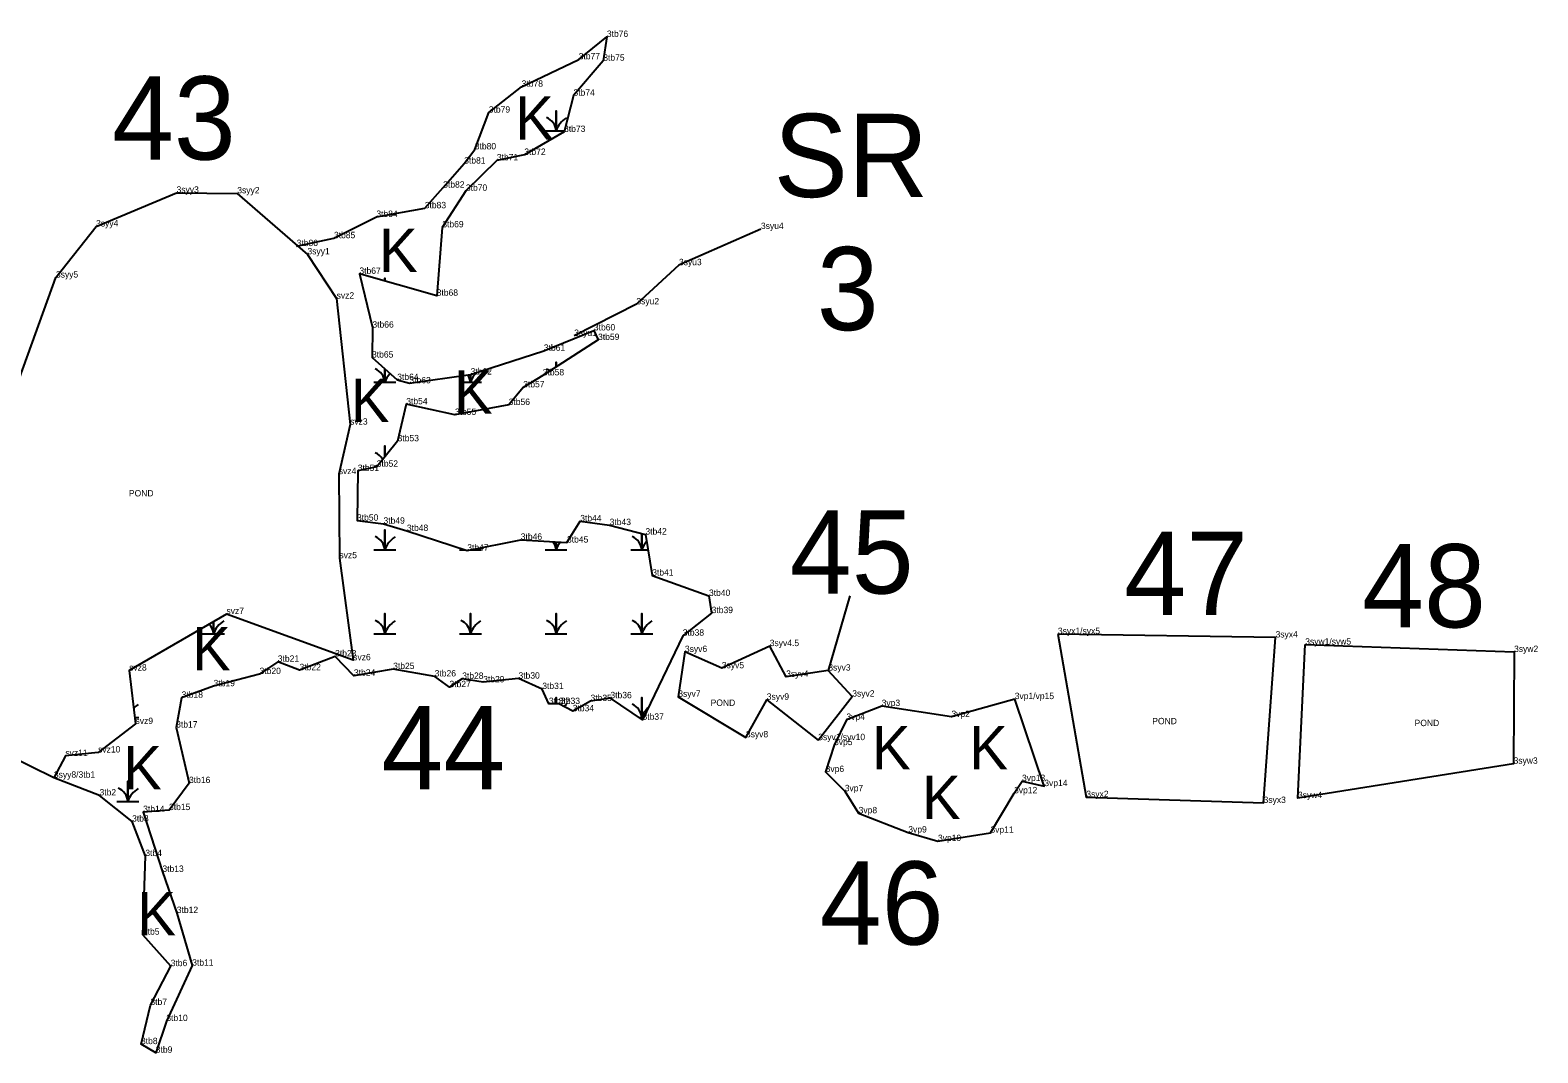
# Model space of a CAD drawing. Extents: x 2072529 to 2268796, y 436423 to 470406.
# Drawn here: x 2108603 to 2109787, y 455209 to 456011 of the extents above; entities that cross this region are included whole.
import ezdxf

# ---------------------------------------------------------------- set-up
doc = ezdxf.new("R2010")
doc.units = 0
for name, color, linetype in [('Default', 7, 'Continuous'), ('Exist Environmental Wetland Boundary', 7, 'Continuous'), ('Exist Environmental Wetland Boundary Cogo Comment', 7, 'Continuous'), ('Exist Hydro Jurisdictional Stream or Body of Water NEU Mitigable', 7, 'Continuous'), ('Exist Hydro Jurisdictional Stream or Body of Water NEU Mitigable Cogo Comment', 7, 'Continuous'), ('Exist Hydro Swamp or Marsh', 7, 'Continuous'), ('Old_Level_20', 7, 'Continuous')]:
    doc.layers.add(name, color=color, linetype=linetype)

msp = doc.modelspace()

# ---------------------------------------------------------------- linework, layer by layer
at = {"layer": 'Default'}
msp.add_line((2109246.6, 455567.3), (2109229.7, 455508.6), dxfattribs=at)
at = {"layer": 'Exist Environmental Wetland Boundary'}
msp.add_lwpolyline([(2108812.2, 455841.8), (2108841.5, 455848), (2108874.8, 455864.7), (2108912.8, 455871.5), (2108927.3, 455887.7), (2108943.8, 455906.6), (2108952.1, 455917.7), (2108963.1, 455946.6), (2108988.9, 455966.9), (2109033.7, 455988.4), (2109055.8, 456006), (2109053, 455987.3), (2109029.6, 455959.9), (2109022.2, 455931.4), (2108991, 455913.4), (2108969.4, 455909.1), (2108945.1, 455885.2), (2108926.6, 455856.5), (2108922.2, 455802.8), (2108861.5, 455820), (2108871.7, 455777.8), (2108871.4, 455754.3), (2108891.2, 455736.7), (2108900.8, 455734.1), (2108948.8, 455741), (2109006.3, 455759.6), (2109045.6, 455775.6), (2109048.9, 455768.1), (2109005.5, 455740.3), (2108990.1, 455730.9), (2108978.7, 455717.1), (2108936.5, 455709.3), (2108898.3, 455717.6), (2108891.5, 455688.6), (2108875.1, 455668.6), (2108860.2, 455665.3), (2108859.6, 455626.3), (2108880.4, 455623.9), (2108898.8, 455618.2), (2108946.2, 455602.8), (2108988.2, 455611.3), (2109024.5, 455609.1), (2109034.9, 455625.8), (2109058, 455622.8), (2109086.1, 455615.4), (2109091.4, 455583.2), (2109136, 455567.2), (2109138.1, 455553.7), (2109115.4, 455536), (2109083.8, 455470), (2109058.6, 455486.9), (2109043, 455484.7), (2109029, 455476.7), (2109018, 455482.4), (2109010.3, 455482.4), (2109005.1, 455494.1), (2108986.4, 455502.3), (2108958.7, 455499.4), (2108942.2, 455502.1), (2108932.2, 455495.6), (2108920.6, 455504), (2108888, 455509.8), (2108857.2, 455504.6), (2108842.4, 455519.7), (2108814.5, 455508.9), (2108797.4, 455515.5), (2108783.1, 455505.9), (2108747, 455496.3), (2108721.9, 455487.3), (2108717.6, 455463.9), (2108727.7, 455420.3), (2108712, 455399.1), (2108691.7, 455397.6), (2108706.8, 455350.6), (2108718.1, 455318.3), (2108730.2, 455277), (2108709.9, 455233.5), (2108701.6, 455208.6), (2108690, 455215.4), (2108697.4, 455246.1), (2108713.3, 455276.6), (2108691.5, 455301.3), (2108693.4, 455363), (2108683, 455390.1), (2108657.4, 455410.6), (2108621.6, 455424.5)], dxfattribs=at)
msp.add_lwpolyline([(2109376.1, 455486.2), (2109326.4, 455472.2), (2109271.6, 455480.8), (2109243.9, 455469.9), (2109234.2, 455450.1), (2109227.6, 455429), (2109242.6, 455413.9), (2109253.5, 455396.6), (2109292.5, 455381.5), (2109315.8, 455374.8), (2109357, 455381.3), (2109375.6, 455412.3), (2109381.8, 455421.9), (2109399.3, 455417.9)], close=True, dxfattribs=at)
at = {"layer": 'Exist Hydro Jurisdictional Stream or Body of Water NEU Mitigable'}
for points in [[(2108623.2, 455817.1), (2108654.7, 455857.2), (2108717.9, 455883.7), (2108765.6, 455883.2), (2108820.7, 455835.3), (2108843.6, 455800.6), (2108854.2, 455701.7), (2108845.3, 455662.8), (2108845.8, 455596.8), (2108856.6, 455516.7), (2108757.1, 455553), (2108680.7, 455508.6), (2108685.7, 455466.7), (2108656.3, 455444.3), (2108630.6, 455441.6), (2108621.6, 455424.5), (2108567.2, 455451), (2108505.2, 455491.6)], [(2109221.8, 455454), (2109248.5, 455488.2), (2109229.7, 455508.6), (2109196.6, 455503.7), (2109183.7, 455527.8), (2109146.1, 455510.4), (2109117.1, 455523.2), (2109111.9, 455488), (2109165, 455456.2), (2109181.4, 455485.7)], [(2109410, 455537.3), (2109432.3, 455409.3), (2109571.5, 455404.7), (2109580.9, 455534.6)], [(2109604.2, 455529), (2109768.2, 455523.2), (2109767.8, 455435.5), (2109598.5, 455408.5)]]:
    msp.add_lwpolyline(points, close=True, dxfattribs=at)
msp.add_lwpolyline([(2109176.8, 455855.2), (2109112.4, 455826.8), (2109079, 455796.1), (2109030.1, 455771.3)], dxfattribs=at)
at = {"layer": 'Exist Hydro Swamp or Marsh'}
for points in [[(2109007.3, 455932.3), (2109015.9, 455932.3), (2109015.9, 455948.1), (2109015.9, 455932.3), (2109022.4, 455932.3)], [(2108884.7, 455866.5), (2108890, 455866.5)], [(2108881.4, 455814.3), (2108881.4, 455816.5), (2108881.4, 455814.3)], [(2109015.9, 455747), (2109015.9, 455750.7), (2109015.9, 455747)], [(2108872.8, 455734.9), (2108881.4, 455734.9), (2108881.4, 455745.4)], [(2108881.4, 455745.4), (2108881.4, 455734.9), (2108890, 455734.9)], [(2108940.1, 455734.9), (2108948.7, 455734.9), (2108948.7, 455740.9)], [(2108948.7, 455740.9), (2108948.7, 455734.9), (2108957.3, 455734.9)], [(2108881.4, 455676.3), (2108881.4, 455684.9), (2108881.4, 455676.3)], [(2108872.8, 455669.1), (2108875.5, 455669.1)], [(2108872.8, 455603.3), (2108881.4, 455603.3), (2108881.4, 455619.1), (2108881.4, 455603.3), (2108890, 455603.3)], [(2109007.3, 455603.3), (2109015.9, 455603.3), (2109015.9, 455609.6)], [(2109015.9, 455609.6), (2109015.9, 455603.3), (2109024.5, 455603.3)], [(2109074.6, 455603.3), (2109083.2, 455603.3), (2109083.2, 455616.1)], [(2109083.2, 455616.1), (2109083.2, 455603.3), (2109088.1, 455603.3)], [(2108940.1, 455603.3), (2108944.7, 455603.3)], [(2108948.6, 455603.3), (2108948.7, 455603.3), (2108948.7, 455603.3)], [(2108948.7, 455603.3), (2108948.7, 455603.3), (2108957.3, 455603.3)], [(2108872.8, 455537.5), (2108881.4, 455537.5), (2108881.4, 455553.3), (2108881.4, 455537.5), (2108890, 455537.5)], [(2108940.1, 455537.5), (2108948.7, 455537.5), (2108948.7, 455553.3), (2108948.7, 455537.5), (2108957.3, 455537.5)], [(2109007.3, 455537.5), (2109015.9, 455537.5), (2109015.9, 455553.3), (2109015.9, 455537.5), (2109024.5, 455537.5)], [(2109074.6, 455537.5), (2109083.2, 455537.5), (2109083.2, 455553.3), (2109083.2, 455537.5), (2109091.8, 455537.5)], [(2108738.3, 455537.5), (2108746.9, 455537.5), (2108746.9, 455547.1)], [(2108746.9, 455547.1), (2108746.9, 455537.5), (2108755.5, 455537.5)], [(2109015.9, 455482.4), (2109015.9, 455487.5), (2109015.9, 455482.4)], [(2109081.3, 455471.7), (2109083.2, 455471.7), (2109083.2, 455487.5), (2109083.2, 455471.7), (2109084.6, 455471.7)], [(2108685.1, 455471.7), (2108688.3, 455471.7)], [(2108671.1, 455405.9), (2108679.7, 455405.9), (2108679.7, 455421.7), (2108679.7, 455405.9), (2108688.3, 455405.9)]]:
    msp.add_lwpolyline(points, dxfattribs=at)
for centre, radius, start, end in [((2109003.7, 455931.4), 12.3, 4.1403, 67.535), ((2109034.2, 455926.2), 19.2, 122.1274, 161.6222), ((2108869.2, 455734), 12.3, 4.1403, 67.535), ((2108899.7, 455728.8), 19.2, 137.5757, 161.6222), ((2108936.4, 455734), 12.3, 4.1403, 32.823), ((2108966.9, 455728.8), 19.2, 134.9656, 161.6222), ((2109003.7, 455734), 12.3, 53.2867, 67.535), ((2108869.2, 455668.2), 12.3, 29.9972, 67.535), ((2108869.2, 455602.4), 12.3, 4.1403, 67.535), ((2108899.7, 455597.2), 19.2, 122.1274, 161.6222), ((2109003.7, 455602.4), 12.3, 4.1403, 36.789), ((2109034.2, 455597.2), 19.2, 140.6436, 161.6222), ((2109070.9, 455602.4), 12.3, 4.1403, 67.535), ((2109101.4, 455597.2), 19.2, 138.5847, 161.6222), ((2108966.9, 455597.2), 19.2, 161.5605, 161.6222), ((2108936.4, 455602.4), 12.3, 4.1403, 4.2247), ((2108734.7, 455536.6), 12.3, 4.1403, 43.9679), ((2108765.2, 455531.4), 19.2, 122.1274, 161.6222), ((2108869.2, 455536.6), 12.3, 4.1403, 67.535), ((2108899.7, 455531.4), 19.2, 122.1274, 161.6222), ((2108936.4, 455536.6), 12.3, 4.1403, 67.535), ((2108966.9, 455531.4), 19.2, 122.1274, 161.6222), ((2109003.7, 455536.6), 12.3, 4.1403, 67.535), ((2109034.2, 455531.4), 19.2, 122.1274, 161.6222), ((2109070.9, 455536.6), 12.3, 4.1403, 67.535), ((2109101.4, 455531.4), 19.2, 122.1274, 161.6222), ((2108697.9, 455465.6), 19.2, 122.1274, 135.4214), ((2109034.2, 455465.6), 19.2, 122.1274, 129.7365), ((2109070.9, 455470.8), 12.3, 4.1403, 67.535), ((2109101.4, 455465.6), 19.2, 131.9237, 161.6222), ((2108667.4, 455405), 12.3, 4.1403, 67.535), ((2108697.9, 455399.8), 19.2, 122.1274, 161.6222)]:
    msp.add_arc(centre, radius, start, end, dxfattribs=at)
at = {"layer": 'Old_Level_20'}
for p, q in [((2109055.8, 456006), (2109055.8, 456006)), ((2109033.7, 455988.4), (2109033.7, 455988.4)), ((2109053, 455987.3), (2109053, 455987.3)), ((2108988.9, 455966.9), (2108988.9, 455966.9)), ((2109029.6, 455959.9), (2109029.6, 455959.9)), ((2108963.1, 455946.6), (2108963.1, 455946.6)), ((2109022.2, 455931.4), (2109022.2, 455931.4)), ((2108952.1, 455917.7), (2108952.1, 455917.7)), ((2108943.8, 455906.6), (2108943.8, 455906.6)), ((2108969.4, 455909.1), (2108969.4, 455909.1)), ((2108991, 455913.4), (2108991, 455913.4)), ((2108717.9, 455883.7), (2108717.9, 455883.7)), ((2108765.6, 455883.2), (2108765.6, 455883.2)), ((2108927.3, 455887.7), (2108927.3, 455887.7)), ((2108945.1, 455885.2), (2108945.1, 455885.2)), ((2108912.8, 455871.5), (2108912.8, 455871.5)), ((2108654.7, 455857.2), (2108654.7, 455857.2)), ((2108874.8, 455864.7), (2108874.8, 455864.7)), ((2108841.5, 455848), (2108841.5, 455848)), ((2108926.6, 455856.5), (2108926.6, 455856.5)), ((2109176.8, 455855.2), (2109176.8, 455855.2)), ((2108812.2, 455841.8), (2108812.2, 455841.8)), ((2108820.7, 455835.3), (2108820.7, 455835.3)), ((2109112.4, 455826.8), (2109112.4, 455826.8)), ((2108623.2, 455817.1), (2108623.2, 455817.1)), ((2108861.5, 455820), (2108861.5, 455820)), ((2108843.6, 455800.6), (2108843.6, 455800.6)), ((2108922.2, 455802.8), (2108922.2, 455802.8)), ((2109079, 455796.1), (2109079, 455796.1)), ((2108871.7, 455777.8), (2108871.7, 455777.8)), ((2109045.6, 455775.6), (2109045.6, 455775.6)), ((2109030.1, 455771.3), (2109030.1, 455771.3)), ((2109048.9, 455768.1), (2109048.9, 455768.1)), ((2108871.4, 455754.3), (2108871.4, 455754.3)), ((2109006.3, 455759.6), (2109006.3, 455759.6)), ((2108948.8, 455741), (2108948.8, 455741)), ((2109005.5, 455740.3), (2109005.5, 455740.3)), ((2108891.2, 455736.7), (2108891.2, 455736.7)), ((2108900.8, 455734.1), (2108900.8, 455734.1)), ((2108990.1, 455730.9), (2108990.1, 455730.9)), ((2108898.3, 455717.6), (2108898.3, 455717.6)), ((2108978.7, 455717.1), (2108978.7, 455717.1)), ((2108936.5, 455709.3), (2108936.5, 455709.3)), ((2108854.2, 455701.7), (2108854.2, 455701.7)), ((2108891.5, 455688.6), (2108891.5, 455688.6)), ((2108875.1, 455668.6), (2108875.1, 455668.6)), ((2108845.3, 455662.8), (2108845.3, 455662.8)), ((2108860.2, 455665.3), (2108860.2, 455665.3)), ((2108859.6, 455626.3), (2108859.6, 455626.3)), ((2108880.4, 455623.9), (2108880.4, 455623.9)), ((2109034.9, 455625.8), (2109034.9, 455625.8)), ((2109058, 455622.8), (2109058, 455622.8)), ((2108898.8, 455618.2), (2108898.8, 455618.2)), ((2108988.2, 455611.3), (2108988.2, 455611.3)), ((2109024.5, 455609.1), (2109024.5, 455609.1)), ((2109086.1, 455615.4), (2109086.1, 455615.4)), ((2108845.8, 455596.8), (2108845.8, 455596.8)), ((2108946.2, 455602.8), (2108946.2, 455602.8)), ((2109091.4, 455583.2), (2109091.4, 455583.2)), ((2109136, 455567.2), (2109136, 455567.2)), ((2108757.1, 455553), (2108757.1, 455553)), ((2109138.1, 455553.7), (2109138.1, 455553.7)), ((2109115.4, 455536), (2109115.4, 455536)), ((2109183.7, 455527.8), (2109183.7, 455527.8)), ((2109410, 455537.3), (2109410, 455537.3)), ((2109580.9, 455534.6), (2109580.9, 455534.6)), ((2109604.2, 455529), (2109604.2, 455529)), ((2108797.4, 455515.5), (2108797.4, 455515.5)), ((2108842.4, 455519.7), (2108842.4, 455519.7)), ((2108856.6, 455516.7), (2108856.6, 455516.7)), ((2109117.1, 455523.2), (2109117.1, 455523.2)), ((2109768.2, 455523.2), (2109768.2, 455523.2)), ((2108680.7, 455508.6), (2108680.7, 455508.6)), ((2108783.1, 455505.9), (2108783.1, 455505.9)), ((2108814.5, 455508.9), (2108814.5, 455508.9)), ((2108857.2, 455504.6), (2108857.2, 455504.6)), ((2108888, 455509.8), (2108888, 455509.8)), ((2108920.6, 455504), (2108920.6, 455504)), ((2108942.2, 455502.1), (2108942.2, 455502.1)), ((2108986.4, 455502.3), (2108986.4, 455502.3)), ((2109146.1, 455510.4), (2109146.1, 455510.4)), ((2109196.6, 455503.7), (2109196.6, 455503.7)), ((2109229.7, 455508.6), (2109229.7, 455508.6)), ((2108747, 455496.3), (2108747, 455496.3)), ((2108932.2, 455495.6), (2108932.2, 455495.6)), ((2108958.7, 455499.4), (2108958.7, 455499.4)), ((2109005.1, 455494.1), (2109005.1, 455494.1)), ((2108721.9, 455487.3), (2108721.9, 455487.3)), ((2109010.3, 455482.4), (2109010.3, 455482.4)), ((2109018, 455482.4), (2109018, 455482.4)), ((2109043, 455484.7), (2109043, 455484.7)), ((2109058.6, 455486.9), (2109058.6, 455486.9)), ((2109111.9, 455488), (2109111.9, 455488)), ((2109181.4, 455485.7), (2109181.4, 455485.7)), ((2109248.5, 455488.2), (2109248.5, 455488.2)), ((2109271.6, 455480.8), (2109271.6, 455480.8)), ((2109376.1, 455486.2), (2109376.1, 455486.2)), ((2108685.7, 455466.7), (2108685.7, 455466.7)), ((2109029, 455476.7), (2109029, 455476.7)), ((2109083.8, 455470), (2109083.8, 455470)), ((2109243.9, 455469.9), (2109243.9, 455469.9)), ((2109326.4, 455472.2), (2109326.4, 455472.2)), ((2108717.6, 455463.9), (2108717.6, 455463.9)), ((2109165, 455456.2), (2109165, 455456.2)), ((2108656.3, 455444.3), (2108656.3, 455444.3)), ((2109221.8, 455454), (2109221.8, 455454)), ((2109234.2, 455450.1), (2109234.2, 455450.1)), ((2108630.6, 455441.6), (2108630.6, 455441.6)), ((2109767.8, 455435.5), (2109767.8, 455435.5)), ((2108621.6, 455424.5), (2108621.6, 455424.5)), ((2108621.6, 455424.5), (2108621.6, 455424.5)), ((2108727.7, 455420.3), (2108727.7, 455420.3)), ((2109227.6, 455429), (2109227.6, 455429)), ((2109381.8, 455421.9), (2109381.8, 455421.9)), ((2108657.4, 455410.6), (2108657.4, 455410.6)), ((2109242.6, 455413.9), (2109242.6, 455413.9)), ((2109375.6, 455412.3), (2109375.6, 455412.3)), ((2109399.3, 455417.9), (2109399.3, 455417.9)), ((2109432.3, 455409.3), (2109432.3, 455409.3)), ((2109598.5, 455408.5), (2109598.5, 455408.5)), ((2108691.7, 455397.6), (2108691.7, 455397.6)), ((2108712, 455399.1), (2108712, 455399.1)), ((2109253.5, 455396.6), (2109253.5, 455396.6)), ((2109571.5, 455404.7), (2109571.5, 455404.7)), ((2108683, 455390.1), (2108683, 455390.1)), ((2109292.5, 455381.5), (2109292.5, 455381.5)), ((2109315.8, 455374.8), (2109315.8, 455374.8)), ((2109357, 455381.3), (2109357, 455381.3)), ((2108693.4, 455363), (2108693.4, 455363)), ((2108706.8, 455350.6), (2108706.8, 455350.6)), ((2108718.1, 455318.3), (2108718.1, 455318.3)), ((2108691.5, 455301.3), (2108691.5, 455301.3)), ((2108730.2, 455277), (2108730.2, 455277)), ((2108713.3, 455276.6), (2108713.3, 455276.6)), ((2108697.4, 455246.1), (2108697.4, 455246.1)), ((2108709.9, 455233.5), (2108709.9, 455233.5)), ((2108690, 455215.4), (2108690, 455215.4)), ((2108701.6, 455208.6), (2108701.6, 455208.6))]:
    msp.add_line(p, q, dxfattribs=at)

# ---------------------------------------------------------------- texts
at = {"layer": 'Default'}
for s, height, p in [('43', 65.34, (2108667.2, 455909.7)), ('SR', 65.34, (2109186.8, 455880.3)), ('3', 65.3, (2109220.7, 455775.8)), ('45', 65.34, (2109199.5, 455569.1)), ('47', 65.34, (2109462.1, 455552.3)), ('48', 65.34, (2109648.9, 455542.5)), ('44', 65.34, (2108878.8, 455415.4)), ('46', 65.34, (2109223, 455293.5))]:
    msp.add_text(s, height=height, dxfattribs=at).set_placement(p)
at = {"layer": 'Exist Environmental Wetland Boundary Cogo Comment'}
for s, p in [('3tb76', (2109055.8, 456006)), ('3tb77', (2109033.7, 455988.4)), ('3tb75', (2109053, 455987.3)), ('3tb78', (2108988.9, 455966.9)), ('3tb74', (2109029.6, 455959.9)), ('3tb79', (2108963.1, 455946.6)), ('3tb73', (2109022.2, 455931.4)), ('3tb80', (2108952.1, 455917.7)), ('3tb72', (2108991, 455913.4)), ('3tb81', (2108943.8, 455906.6)), ('3tb71', (2108969.4, 455909.1)), ('3tb82', (2108927.3, 455887.7)), ('3tb70', (2108945.1, 455885.2)), ('3tb84', (2108874.8, 455864.7)), ('3tb83', (2108912.8, 455871.5)), ('3tb69', (2108926.6, 455856.5)), ('3tb86', (2108812.2, 455841.8)), ('3tb85', (2108841.5, 455848)), ('3tb67', (2108861.5, 455820)), ('3tb68', (2108922.2, 455802.8)), ('3tb66', (2108871.7, 455777.8)), ('3tb61', (2109006.3, 455759.6)), ('3tb65', (2108871.4, 455754.3)), ('3tb64', (2108891.2, 455736.7)), ('3tb63', (2108900.8, 455734.1)), ('3tb62', (2108948.8, 455741)), ('3tb58', (2109005.5, 455740.3)), ('3tb57', (2108990.1, 455730.9)), ('3tb54', (2108898.3, 455717.6)), ('3tb56', (2108978.7, 455717.1)), ('3tb55', (2108936.5, 455709.3)), ('3tb53', (2108891.5, 455688.6)), ('3tb51', (2108860.2, 455665.3)), ('3tb52', (2108875.1, 455668.6)), ('3tb50', (2108859.6, 455626.3)), ('3tb49', (2108880.4, 455623.9)), ('3tb48', (2108898.8, 455618.2)), ('3tb44', (2109034.9, 455625.8)), ('3tb43', (2109058, 455622.8)), ('3tb42', (2109086.1, 455615.4)), ('3tb46', (2108988.2, 455611.3)), ('3tb45', (2109024.5, 455609.1)), ('3tb47', (2108946.2, 455602.8)), ('3tb41', (2109091.4, 455583.2)), ('3tb40', (2109136, 455567.2)), ('3tb39', (2109138.1, 455553.7)), ('3tb38', (2109115.4, 455536)), ('3tb21', (2108797.4, 455515.5)), ('3tb22', (2108814.5, 455508.9)), ('3tb25', (2108888, 455509.8)), ('3tb20', (2108783.1, 455505.9)), ('3tb24', (2108857.2, 455504.6)), ('3tb26', (2108920.6, 455504)), ('3tb28', (2108942.2, 455502.1)), ('3tb29', (2108958.7, 455499.4)), ('3tb30', (2108986.4, 455502.3)), ('3tb18', (2108721.9, 455487.3)), ('3tb19', (2108747, 455496.3)), ('3tb27', (2108932.2, 455495.6)), ('3tb31', (2109005.1, 455494.1)), ('3tb36', (2109058.6, 455486.9)), ('3vp1/vp15', (2109376.1, 455486.2)), ('3tb32', (2109010.3, 455482.4)), ('3tb33', (2109018, 455482.4)), ('3tb34', (2109029, 455476.7)), ('3tb35', (2109043, 455484.7)), ('3vp3', (2109271.6, 455480.8)), ('3tb17', (2108717.6, 455463.9)), ('3tb37', (2109083.8, 455470)), ('3vp4', (2109243.9, 455469.9)), ('3vp2', (2109326.4, 455472.2)), ('3vp5', (2109234.2, 455450.1)), ('3vp6', (2109227.6, 455429)), ('3tb16', (2108727.7, 455420.3)), ('3vp13', (2109381.8, 455421.9)), ('3vp14', (2109399.3, 455417.9)), ('3tb2', (2108657.4, 455410.6)), ('3vp7', (2109242.6, 455413.9)), ('3vp12', (2109375.6, 455412.3)), ('3tb14', (2108691.7, 455397.6)), ('3tb15', (2108712, 455399.1)), ('3vp8', (2109253.5, 455396.6)), ('3tb3', (2108683, 455390.1)), ('3vp9', (2109292.5, 455381.5)), ('3vp11', (2109357, 455381.3)), ('3vp10', (2109315.8, 455374.8)), ('3tb4', (2108693.4, 455363)), ('3tb13', (2108706.8, 455350.6)), ('3tb12', (2108718.1, 455318.3)), ('3tb5', (2108691.5, 455301.3)), ('3tb6', (2108713.3, 455276.6)), ('3tb11', (2108730.2, 455277)), ('3tb7', (2108697.4, 455246.1)), ('3tb10', (2108709.9, 455233.5)), ('3tb8', (2108690, 455215.4)), ('3tb9', (2108701.6, 455208.6))]:
    msp.add_text(s, height=5, dxfattribs=at).set_placement(p)
at = {"layer": 'Exist Hydro Jurisdictional Stream or Body of Water NEU Mitigable Cogo Comment'}
for s, p in [('3syy3', (2108717.9, 455883.7)), ('3syy2', (2108765.6, 455883.2)), ('3syy4', (2108654.7, 455857.2)), ('3syu4', (2109176.8, 455855.2)), ('3syy1', (2108820.7, 455835.3)), ('3syy5', (2108623.2, 455817.1)), ('3syu3', (2109112.4, 455826.8)), ('svz2', (2108843.6, 455800.6)), ('3syu2', (2109079, 455796.1)), ('3syu1', (2109030.1, 455771.3)), ('3tb60', (2109045.6, 455775.6)), ('3tb59', (2109048.9, 455768.1)), ('svz3', (2108854.2, 455701.7)), ('svz4', (2108845.3, 455662.8)), ('POND', (2108680.5, 455645.3)), ('svz5', (2108845.8, 455596.8)), ('svz7', (2108757.1, 455553)), ('3syx1/syx5', (2109410, 455537.3)), ('3syx4', (2109580.9, 455534.6)), ('3syv6', (2109117.1, 455523.2)), ('3syv4.5', (2109183.7, 455527.8)), ('3syw1/syw5', (2109604.2, 455529)), ('3syw2', (2109768.2, 455523.2)), ('3tb23', (2108842.4, 455519.7)), ('svz6', (2108856.6, 455516.7)), ('3syv5', (2109146.1, 455510.4)), ('svz8', (2108680.7, 455508.6)), ('3syv4', (2109196.6, 455503.7)), ('3syv3', (2109229.7, 455508.6)), ('3syv7', (2109111.9, 455488)), ('3syv9', (2109181.4, 455485.7)), ('3syv2', (2109248.5, 455488.2)), ('POND', (2109137.3, 455480.9)), ('svz9', (2108685.7, 455466.7)), ('POND', (2109484.1, 455466.5)), ('POND', (2109690.1, 455465)), ('3syv8', (2109165, 455456.2)), ('3syv1/syv10', (2109221.8, 455454)), ('svz11', (2108630.6, 455441.6)), ('svz10', (2108656.3, 455444.3)), ('3syw3', (2109767.8, 455435.5)), ('3syy8/3tb1', (2108621.6, 455424.5)), ('3syx2', (2109432.3, 455409.3)), ('3syx3', (2109571.5, 455404.7)), ('3syw4', (2109598.5, 455408.5))]:
    msp.add_text(s, height=5, dxfattribs=at).set_placement(p)
at = {"layer": 'Exist Hydro Swamp or Marsh'}
for p in [(2108983.8, 455925.3), (2108876.9, 455821.5), (2108935.8, 455710.2), (2108854.7, 455703.8), (2108730.1, 455508.7), (2109264, 455431.2), (2109340.4, 455431.2), (2108676, 455415.3), (2109303.3, 455392), (2108687.1, 455300.8)]:
    msp.add_text('K', height=34, dxfattribs=at).set_placement(p)

doc.saveas('drawing.dxf')
